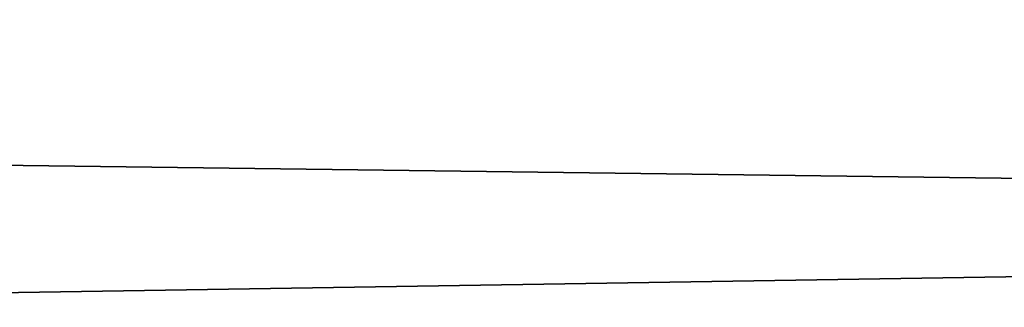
# Model space of a CAD drawing. Header units: millimetres. Extents: x -522 to 188, y -54 to 63.
# Tile 546 of 656: x -3.87278 to -3.86623, y -36.79808 to -36.79617. Entities that reach past the tile are written whole.
import ezdxf

# ---------------------------------------------------------------- set-up
doc = ezdxf.new("R2010")
doc.units = ezdxf.units.MM
doc.header["$LTSCALE"] = 65.185185
for name, color, linetype in [('1', 7, 'CONTINUOUS'), ('2', 7, 'CONTINUOUS'), ('8', 7, 'CONTINUOUS'), ('9', 7, 'CONTINUOUS')]:
    doc.layers.add(name, color=color, linetype=linetype)

msp = doc.modelspace()

# ---------------------------------------------------------------- linework, layer by layer
at = {"layer": '1', "color": 7, "linetype": 'CONTINUOUS'}
for points in [[(-4.178775, -36.8, -12.3100676), (-3.3646476, 23, -12.5570357), (-3.3647088, -36.8, -12.5570172), (-4.178775, -36.8, -12.3100676)], [(-4.178713, 23, -12.3100917), (-3.3646476, 23, -12.5570357), (-4.178775, -36.8, -12.3100676), (-4.178713, 23, -12.3100917)]]:
    msp.add_3dface(points, dxfattribs=at)
at = {"layer": '2', "color": 7, "linetype": 'CONTINUOUS'}
for points in [[(-3.3647088, -36.8, 12.5570172), (-4.178713, 23, 12.3100917), (-4.178775, -36.8, 12.3100676), (-3.3647088, -36.8, 12.5570172)], [(-3.3646476, 23, 12.5570357), (-4.178713, 23, 12.3100917), (-3.3647088, -36.8, 12.5570172), (-3.3646476, 23, 12.5570357)]]:
    msp.add_3dface(points, dxfattribs=at)
at = {"layer": '8', "color": 3, "linetype": 'CONTINUOUS'}
for points in [[(-3.5424354, -36.7927089, -10.4356782), (-3.998883, -36.8, -10.1399671), (-4.2173768, -36.7927089, -10.1816483), (-3.5424354, -36.7927089, -10.4356782)], [(-3.6503799, -36.8, -10.2705676), (-3.998883, -36.8, -10.1399671), (-3.5424354, -36.7927089, -10.4356782), (-3.6503799, -36.8, -10.2705676)]]:
    msp.add_3dface(points, dxfattribs=at)
at = {"layer": '9', "color": 3, "linetype": 'CONTINUOUS'}
for points in [[(-3.9988822, -36.8, 10.1399675), (-3.650379, -36.8, 10.2705679), (-4.2173768, -36.7927089, 10.1816483), (-3.9988822, -36.8, 10.1399675)], [(-4.2173768, -36.7927089, 10.1816483), (-3.650379, -36.8, 10.2705679), (-3.5424354, -36.7927089, 10.4356782), (-4.2173768, -36.7927089, 10.1816483)]]:
    msp.add_3dface(points, dxfattribs=at)

doc.saveas('drawing.dxf')
